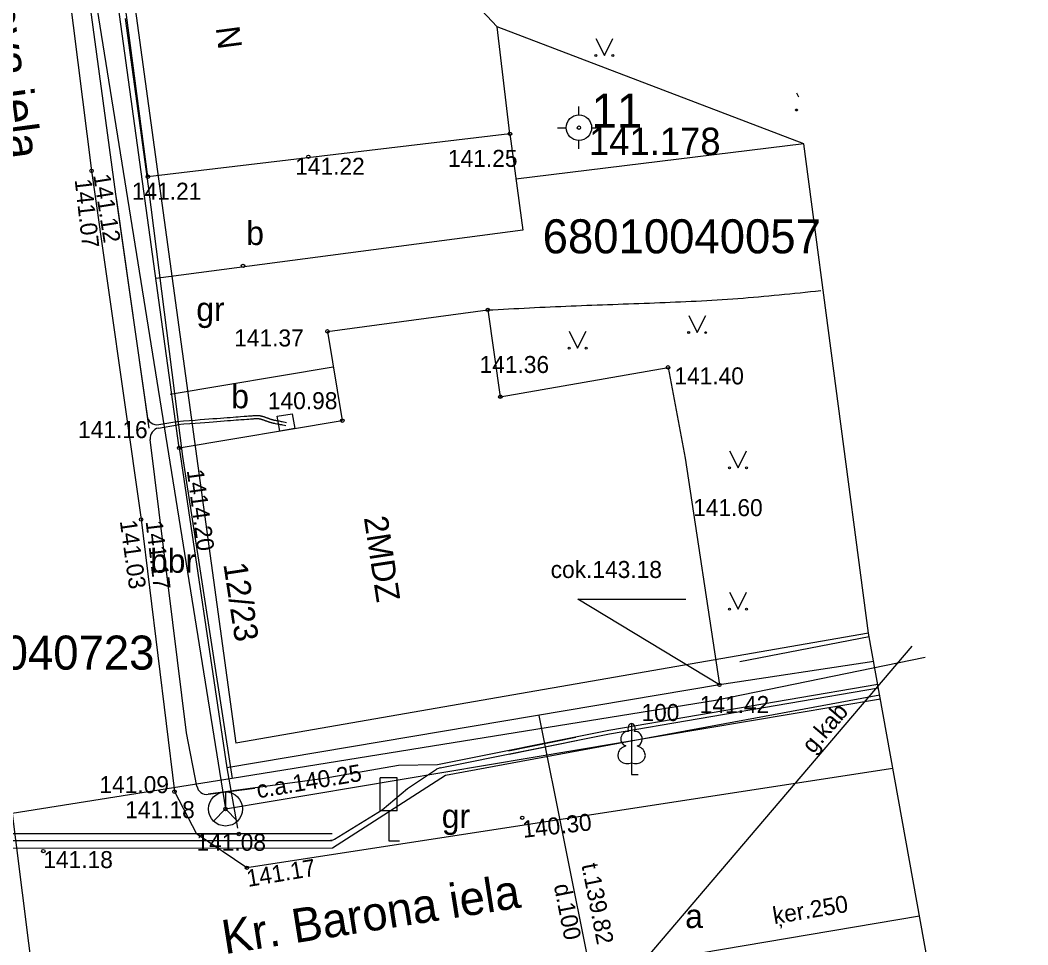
# Model space of a CAD drawing. Extents: x 728710 to 728960, y 272811 to 273475.
# Drawn here: x 728818.5 to 728848.13, y 273103.96 to 273131.14 of the extents above; entities that cross this region are included whole.
import ezdxf

# ---------------------------------------------------------------- set-up
doc = ezdxf.new("R2010")
doc.units = 0
for name, color, linetype in [('54', 7, 'Continuous'), ('58', 7, 'Continuous'), ('GEOD_ELEM_####_TKST_#', 7, 'Continuous'), ('Level 10', 7, 'Continuous'), ('Level 15', 7, 'Continuous'), ('Level 17', 7, 'Continuous'), ('Level 23', 7, 'Continuous'), ('Level 3', 7, 'Continuous'), ('Level 36', 7, 'Continuous'), ('Level 4', 7, 'Continuous'), ('Level 41', 7, 'Continuous'), ('Level 46', 7, 'Continuous'), ('Level 48', 7, 'Continuous'), ('Level 49', 7, 'Continuous'), ('Level 50', 7, 'Continuous'), ('Level 54', 7, 'Continuous'), ('Level 57', 7, 'Continuous'), ('Level 58', 7, 'Continuous'), ('Level 59', 7, 'Continuous'), ('Level 60', 7, 'Continuous'), ('Level 62', 7, 'Continuous'), ('Level 63', 7, 'Continuous'), ('Level 9', 7, 'Continuous'), ('RAMI_UZMR_####_####_#', 7, 'Continuous'), ('RELJ_AATZ_####_TKST_#', 7, 'Continuous'), ('RELJ_ELEM_####_####_#', 7, 'Continuous'), ('RELJ_NOGA_####_####_#', 7, 'Continuous'), ('ROBZ_ELEM_####_####_#', 7, 'Continuous'), ('ROBZ_KADS_####_TKST_#', 7, 'Continuous'), ('ROBZ_UZMR_####_####_#', 7, 'Continuous'), ('SAKT_VADV_PKAB_TKST_#', 7, 'Continuous'), ('TERT_ELEM_####_####_#', 7, 'Continuous'), ('TERT_KONT_####_####_#', 7, 'Continuous')]:
    doc.layers.add(name, color=color, linetype=linetype)

msp = doc.modelspace()

# ---------------------------------------------------------------- linework, layer by layer
at = {"layer": 'GEOD_ELEM_####_TKST_#'}
msp.add_lwpolyline([(728812.551, 273107.084), (728813.808, 273106.798), (728827.684, 273106.812), (728831.005, 273108.951), (728843.77, 273111.313)], dxfattribs=at)
at = {"layer": 'Level 10'}
for p, q in [((728834.926, 273128.354), (728834.926, 273128.604)), ((728834.301, 273127.979), (728834.551, 273127.979)), ((728835.301, 273127.979), (728835.551, 273127.979)), ((728834.926, 273127.354), (728834.926, 273127.604))]:
    msp.add_line(p, q, dxfattribs=at)
for radius in [0.375, 0.05]:
    msp.add_circle((728834.926, 273127.979), radius, dxfattribs=at)
at = {"layer": 'Level 15'}
msp.add_lwpolyline([(728826.57, 273119.139), (728826.13, 273119.062), (728826.054, 273119.496), (728826.495, 273119.572)], close=True, dxfattribs=at)
at = {"layer": 'Level 17'}
msp.add_lwpolyline([(728814.387, 273138.519), (728819.492, 273098.009)], dxfattribs=at)
at = {"layer": 'Level 23'}
for points in [[(728821.624, 273100.995), (728835.266, 273103.178), (728833.756, 273110.699)], [(728835.266, 273103.178), (728844.94, 273104.815)]]:
    msp.add_lwpolyline(points, dxfattribs=at)
at = {"layer": 'Level 3'}
for p, q in [((728822.25, 273126.539), (728820.949, 273136.385)), ((728832.899, 273127.801), (728832.527, 273130.942)), ((728832.899, 273127.801), (728822.25, 273126.539)), ((728827.53, 273121.993), (728832.245, 273122.622)), ((728832.245, 273122.622), (728832.615, 273120.072)), ((728827.53, 273121.993), (728827.969, 273119.368)), ((728832.615, 273120.072), (728837.546, 273120.934)), ((728837.546, 273120.934), (728838.052, 273118.262)), ((728823.17, 273118.565), (728827.969, 273119.368)), ((728823.17, 273118.565), (728824.574, 273109.166)), ((728838.052, 273118.262), (728839.055, 273111.599)), ((728839.055, 273111.599), (728824.574, 273109.166))]:
    msp.add_line(p, q, dxfattribs=at)
at = {"layer": 'Level 36'}
for p, q in [((728832.875, 273109.569), (728834.853, 273109.964)), ((728813.714, 273107.229), (728827.671, 273107.231)), ((728813.714, 273107.029), (728827.671, 273107.031))]:
    msp.add_line(p, q, dxfattribs=at)
for points in [[(728818.916, 273142.762), (728819.077, 273141.897), (728820.259, 273133.689), (728821.3, 273126.022), (728821.336, 273125.784), (728822.279, 273119.148)], [(728832.856, 273109.667), (728834.833, 273110.062)], [(728824.025, 273108.386), (728825.396, 273108.57)]]:
    msp.add_lwpolyline(points, dxfattribs=at)
at = {"layer": 'Level 4'}
for p, q in [((728823.17, 273118.565), (728819.87, 273142.614)), ((728841.542, 273127.507), (728833.075, 273126.469)), ((728822.906, 273120.143), (728827.705, 273120.947))]:
    msp.add_line(p, q, dxfattribs=at)
for points in [[(728818.846, 273140.542), (728820.596, 273126.711), (728822.052, 273116.462)], [(728832.899, 273127.801), (728833.273, 273124.968), (728822.487, 273123.545)], [(728822.052, 273116.462), (728823.036, 273108.463), (728823.68, 273107.224)], [(728843.594, 273112.292), (728839.055, 273111.599)], [(728844.161, 273109.142), (728825.164, 273106.226), (728823.68, 273107.224)], [(728824.574, 273109.166), (728824.89, 273107.39)], [(728823.68, 273107.224), (728824.926, 273107.218)]]:
    msp.add_lwpolyline(points, dxfattribs=at)
msp.add_spline([(728832.245, 273122.622), (728834.696, 273122.74), (728837.151, 273122.831), (728839.601, 273122.96), (728842.035, 273123.193)], degree=3, dxfattribs=at)
at = {"layer": 'Level 41'}
msp.add_lwpolyline([(728788.876, 273151.188), (728817.008, 273154.772), (728824.535, 273107.953), (728843.792, 273111.191)], dxfattribs=at)
at = {"layer": 'Level 46'}
msp.add_line((728824.535, 273107.953), (728824.889, 273107.599), dxfattribs=at)
msp.add_lwpolyline([(728824.535, 273108.453), (728824.535, 273107.953), (728824.181, 273107.599)], dxfattribs=at)
msp.add_circle((728824.535, 273107.953), 0.5, dxfattribs=at)
at = {"layer": 'Level 48'}
for centre in [(728832.899, 273127.801), (728832.899, 273127.801), (728826.972, 273127.126), (728820.596, 273126.711), (728822.25, 273126.539), (728822.25, 273126.539), (728825.05, 273123.917), (728832.245, 273122.622), (728832.245, 273122.622), (728827.53, 273121.993), (728827.53, 273121.993), (728837.546, 273120.934), (728832.615, 273120.072), (728827.969, 273119.368), (728823.17, 273118.565), (728823.17, 273118.565), (728822.052, 273116.462), (728839.055, 273111.599), (728823.036, 273108.463), (728824.535, 273107.953), (728833.261, 273107.695), (728824.926, 273107.218), (728819.178, 273106.716), (728825.164, 273106.226)]:
    msp.add_circle(centre, 0.05, dxfattribs=at)
at = {"layer": 'Level 49'}
for p, q in [((728829.58, 273108.866), (728829.08, 273108.866)), ((728829.08, 273107.897), (728829.08, 273108.866)), ((728829.58, 273107.897), (728829.58, 273108.866)), ((728829.58, 273107.897), (728829.08, 273107.897)), ((728829.334, 273107.897), (728829.334, 273107.019)), ((728829.334, 273107.019), (728829.649, 273107.019))]:
    msp.add_line(p, q, dxfattribs=at)
at = {"layer": 'Level 9'}
msp.add_lwpolyline([(728839.055, 273111.599), (728834.898, 273114.123), (728838.066, 273114.123)], dxfattribs=at)
at = {"layer": 'RAMI_UZMR_####_####_#'}
for points in [[(728848.126, 273018.981), (728842.745, 273067.512), (728841.027, 273070.984), (728840.357, 273077.286), (728837.229, 273086.616), (728846.28, 273097.37), (728843.445, 273113.117), (728841.542, 273127.507), (728832.527, 273130.942), (728826.701, 273137.145), (728825.388, 273148.763), (728838.211, 273156.68), (728838.026, 273158.297), (728833.202, 273166.507)], [(728830.884, 273096.499), (728844.722, 273112.736)]]:
    msp.add_lwpolyline(points, dxfattribs=at)
at = {"layer": 'RELJ_AATZ_####_TKST_#'}
msp.add_lwpolyline([(728839.653, 273112.293), (728843.461, 273113.028)], dxfattribs=at)
at = {"layer": 'RELJ_ELEM_####_####_#'}
msp.add_lwpolyline([(728812.551, 273107.084), (728813.18, 273106.941), (728813.808, 273106.798), (728827.684, 273106.812), (728831.005, 273108.951), (728843.77, 273111.313)], dxfattribs=at)
at = {"layer": 'ROBZ_ELEM_####_####_#'}
for points in [[(728819.408, 273149.515), (728824.842, 273109.886)], [(728843.445, 273113.117), (728824.842, 273109.886)]]:
    msp.add_lwpolyline(points, dxfattribs=at)
at = {"layer": 'ROBZ_UZMR_####_####_#'}
for p, q in [((728821.586, 273131.187), (728822.26, 273126.26)), ((728822.26, 273126.26), (728823.274, 273118.313)), ((728823.274, 273118.313), (728824.732, 273108.848)), ((728845.109, 273112.407), (728838.941, 273111.146)), ((728838.941, 273111.146), (728824.732, 273108.848)), ((728824.732, 273108.848), (728812.63, 273106.926))]:
    msp.add_line(p, q, dxfattribs=at)
at = {"layer": 'TERT_ELEM_####_####_#'}
for p, q in [((728822.577, 273119.252), (728823.106, 273119.345)), ((728822.566, 273119.148), (728823.124, 273119.247)), ((728829.89, 273108.556), (728830.743, 273109.12)), ((728813.896, 273107.029), (728827.6, 273107.031))]:
    msp.add_line(p, q, dxfattribs=at)
for points in [[(728818.397, 273145.555), (728819.077, 273141.897), (728820.259, 273133.689), (728821.3, 273126.022), (728822.228, 273119.505)], [(728823.391, 273110.195), (728822.32, 273118.816)], [(728843.716, 273111.612), (728835.809, 273110.257), (728830.772, 273109.25)], [(728830.849, 273109.163), (728835.827, 273110.159), (728843.734, 273111.514)], [(728823.691, 273108.627), (728823.391, 273110.195)], [(728830.772, 273109.25), (728829.621, 273109.23), (728827.375, 273108.835), (728824.025, 273108.386)], [(728827.735, 273107.063), (728829.144, 273107.926), (728829.89, 273108.556)]]:
    msp.add_lwpolyline(points, dxfattribs=at)
for centre, start, end in [((728822.525, 273119.547), 188.1056, 280.0393), ((728822.618, 273118.853), 100.0393, 187.0801), ((728830.908, 273108.869), 101.3077, 123.4593), ((728823.985, 273108.683), 190.8199, 277.6391), ((728827.6, 273107.331), 270.0082, 296.7573)]:
    msp.add_arc(centre, 0.3, start, end, dxfattribs=at)
for points in [[(728823.111, 273119.346), (728823.649, 273119.387), (728824.322, 273119.438), (728825.061, 273119.494), (728825.28, 273119.51), (728825.372, 273119.517), (728825.402, 273119.519), (728825.415, 273119.52), (728825.42, 273119.521), (728825.421, 273119.521), (728825.421, 273119.521), (728825.421, 273119.521), (728825.421, 273119.521), (728825.421, 273119.521), (728825.423, 273119.521), (728825.426, 273119.521), (728825.43, 273119.521), (728825.451, 273119.523), (728825.47, 273119.522), (728825.507, 273119.52), (728825.525, 273119.518), (728825.56, 273119.512), (728825.578, 273119.508), (728825.613, 273119.499), (728825.63, 273119.495), (728825.664, 273119.484), (728825.681, 273119.479), (728825.714, 273119.467), (728825.73, 273119.461), (728825.763, 273119.449), (728825.779, 273119.443), (728825.811, 273119.431), (728825.827, 273119.425), (728825.859, 273119.414), (728825.874, 273119.409), (728825.906, 273119.4), (728825.921, 273119.396), (728825.944, 273119.39), (728825.952, 273119.388), (728825.961, 273119.386), (728825.964, 273119.386), (728825.966, 273119.385), (728825.967, 273119.385), (728825.967, 273119.385), (728825.968, 273119.385), (728825.969, 273119.385), (728825.974, 273119.384), (728825.996, 273119.38), (728826.05, 273119.37), (728826.166, 273119.348), (728826.265, 273119.329), (728826.331, 273119.316)], [(728826.313, 273119.218), (728826.246, 273119.23), (728826.147, 273119.249), (728826.031, 273119.271), (728825.977, 273119.281), (728825.956, 273119.286), (728825.95, 273119.287), (728825.949, 273119.287), (728825.949, 273119.287), (728825.948, 273119.287), (728825.947, 273119.287), (728825.944, 273119.288), (728825.942, 273119.288), (728825.93, 273119.291), (728825.922, 273119.293), (728825.895, 273119.299), (728825.878, 273119.304), (728825.844, 273119.314), (728825.827, 273119.32), (728825.793, 273119.331), (728825.777, 273119.337), (728825.744, 273119.349), (728825.728, 273119.355), (728825.696, 273119.367), (728825.68, 273119.373), (728825.649, 273119.384), (728825.633, 273119.389), (728825.602, 273119.399), (728825.587, 273119.403), (728825.556, 273119.41), (728825.541, 273119.414), (728825.511, 273119.419), (728825.496, 273119.42), (728825.467, 273119.422), (728825.452, 273119.422), (728825.436, 273119.422), (728825.433, 273119.421), (728825.43, 273119.421), (728825.429, 273119.421), (728825.429, 273119.421), (728825.429, 273119.421), (728825.429, 273119.421), (728825.428, 273119.421), (728825.427, 273119.421), (728825.422, 273119.421), (728825.409, 273119.42), (728825.38, 273119.417), (728825.287, 273119.41), (728825.069, 273119.394), (728824.329, 273119.338), (728823.657, 273119.287), (728823.119, 273119.246)]]:
    msp.add_open_spline(points, degree=3, dxfattribs=at)
at = {"layer": 'TERT_KONT_####_####_#'}
for p, q in [((728835.424, 273130.601), (728835.674, 273130.101)), ((728835.674, 273130.101), (728835.924, 273130.601)), ((728841.326, 273128.999), (728841.385, 273128.881)), ((728838.154, 273122.456), (728838.404, 273121.956)), ((728838.404, 273121.956), (728838.654, 273122.456)), ((728834.638, 273121.999), (728834.888, 273121.499)), ((728834.888, 273121.499), (728835.138, 273121.999)), ((728839.354, 273118.48), (728839.604, 273117.98)), ((728839.604, 273117.98), (728839.854, 273118.48)), ((728839.354, 273114.327), (728839.604, 273113.827)), ((728839.604, 273113.827), (728839.854, 273114.327)), ((728836.473, 273109.312), (728836.473, 273108.965)), ((728836.473, 273108.965), (728836.673, 273108.965))]:
    msp.add_line(p, q, dxfattribs=at)
for points in [[(728836.473, 273110.465), (728836.473, 273109.312)], [(728836.563, 273110.233), (728836.562, 273110.234)]]:
    msp.add_lwpolyline(points, dxfattribs=at)
for centre, radius in [((728835.424, 273130.101), 0.028), ((728835.924, 273130.101), 0.0263), ((728841.326, 273128.499), 0.028), ((728838.153, 273121.956), 0.028), ((728838.653, 273121.956), 0.0263), ((728834.638, 273121.498), 0.028), ((728835.138, 273121.498), 0.0263), ((728839.354, 273117.98), 0.028), ((728839.854, 273117.98), 0.0263), ((728839.354, 273113.827), 0.028), ((728839.854, 273113.827), 0.0263)]:
    msp.add_circle(centre, radius, dxfattribs=at)
for centre, major_axis, ratio, start_param, end_param in [((728836.473, 273110.315), (0, -0.15), 0.707107, 3.14537, 5.287485), ((728836.473, 273110.315), (0, -0.15), 0.707107, 0.995701, 3.137816), ((728836.345, 273110.02), (-0.039, -0.212), 0.861323, 3.141593, 6.283185), ((728836.601, 273110.02), (0.039, -0.212), 0.861323, 0, 3.141593), ((728836.383, 273109.558), (0.307, 0.095), 0.814445, 1.570796, 4.752015), ((728836.563, 273109.558), (-0.307, 0.095), 0.814445, 1.531171, 4.712389)]:
    msp.add_ellipse(centre, major_axis=major_axis, ratio=ratio, start_param=start_param, end_param=end_param, dxfattribs=at)

# ---------------------------------------------------------------- texts
at = {"layer": '54'}
msp.add_text('c.a.140.25', height=0.5, rotation=9.5446, dxfattribs=at).set_placement((728825.49, 273108.266))
at = {"layer": '58'}
msp.add_text(' 141.18', height=0.5, dxfattribs=at).set_placement((728821.4, 273107.68))
at = {"layer": 'Level 50'}
msp.add_text('cok.143.18', height=0.5, dxfattribs=at).set_placement((728834.096, 273114.743))
at = {"layer": 'Level 54'}
for s, rotation, p in [('A.Rekašova iela', 277.641, (728816.855, 273136.586)), ('Kr. Barona iela', 8.9676, (728824.513, 273103.683))]:
    msp.add_text(s, height=1, rotation=rotation, dxfattribs=at).set_placement(p)
at = {"layer": 'Level 57'}
for s, p in [(' 141.25', (728830.89, 273126.827)), (' 141.22', (728826.397, 273126.595)), (' 141.21', (728821.594, 273125.862)), (' 141.37', (728824.604, 273121.548)), (' 141.36', (728831.818, 273120.768)), (' 141.40', (728837.546, 273120.434)), (' 140.98', (728825.595, 273119.704)), (' 141.16', (728820.014, 273118.854)), (' 141.60', (728838.099, 273116.561)), (' 141.42', (728838.292, 273110.774)), ('141.09', (728820.827, 273108.419)), ('141.08', (728823.68, 273106.724)), ('141.18', (728819.178, 273106.216))]:
    msp.add_text(s, height=0.5, dxfattribs=at).set_placement(p)
for s, rotation, p in [('141.07', 276.4866, (728820.099, 273126.45)), ('141.12', 278.8954, (728820.644, 273126.585)), ('1414.20', 277.6757, (728823.394, 273117.906)), ('141.03', 277.9511, (728821.425, 273116.416)), ('141.17', 276.7958, (728822.185, 273116.406)), ('140.30', 6.3454, (728833.291, 273107.104)), ('141.17', 9.5257, (728825.198, 273105.66))]:
    msp.add_text(s, height=0.5, rotation=rotation, dxfattribs=at).set_placement(p)
at = {"layer": 'Level 58'}
for s, p in [('b', (728825.145, 273124.531)), ('gr', (728823.676, 273122.296)), ('b', (728824.703, 273119.733)), ('bbr', (728822.316, 273114.896)), ('gr', (728830.893, 273107.395)), ('a', (728838.05, 273104.455))]:
    msp.add_text(s, height=0.7, dxfattribs=at).set_placement(p)
at = {"layer": 'Level 59'}
for s, rotation, p in [('N', 277.525, (728824.244, 273130.919)), ('2MDZ', 278.672, (728828.601, 273116.516))]:
    msp.add_text(s, height=0.7, rotation=rotation, dxfattribs=at).set_placement(p)
at = {"layer": 'Level 60'}
for s, rotation, p in [('t.139.82', 281.125, (728835, 273106.309)), ('d.100', 281.125, (728834.186, 273105.708)), ('ķer.250', 9.426, (728840.67, 273104.566))]:
    msp.add_text(s, height=0.5, rotation=rotation, dxfattribs=at).set_placement(p)
at = {"layer": 'Level 62'}
msp.add_text('12/23', height=0.7, rotation=278.672, dxfattribs=at).set_placement((728824.47, 273115.151))
at = {"layer": 'Level 63'}
for s, height, p in [(' 11', 1, (728834.926, 273127.979)), (' 141.178', 0.8, (728834.926, 273127.179))]:
    msp.add_text(s, height=height, dxfattribs=at).set_placement(p)
at = {"layer": 'RELJ_NOGA_####_####_#'}
msp.add_text('100', height=0.5, dxfattribs=at).set_placement((728836.765, 273110.539))
at = {"layer": 'ROBZ_KADS_####_TKST_#'}
for s, p in [('68010040057', (728833.86, 273124.286)), ('68010040723', (728814.264, 273112.05))]:
    msp.add_text(s, height=1, dxfattribs=at).set_placement(p)
at = {"layer": 'SAKT_VADV_PKAB_TKST_#'}
msp.add_text('g.kab', height=0.5, rotation=49.5607, dxfattribs=at).set_placement((728841.813, 273109.555))

doc.saveas('drawing.dxf')
